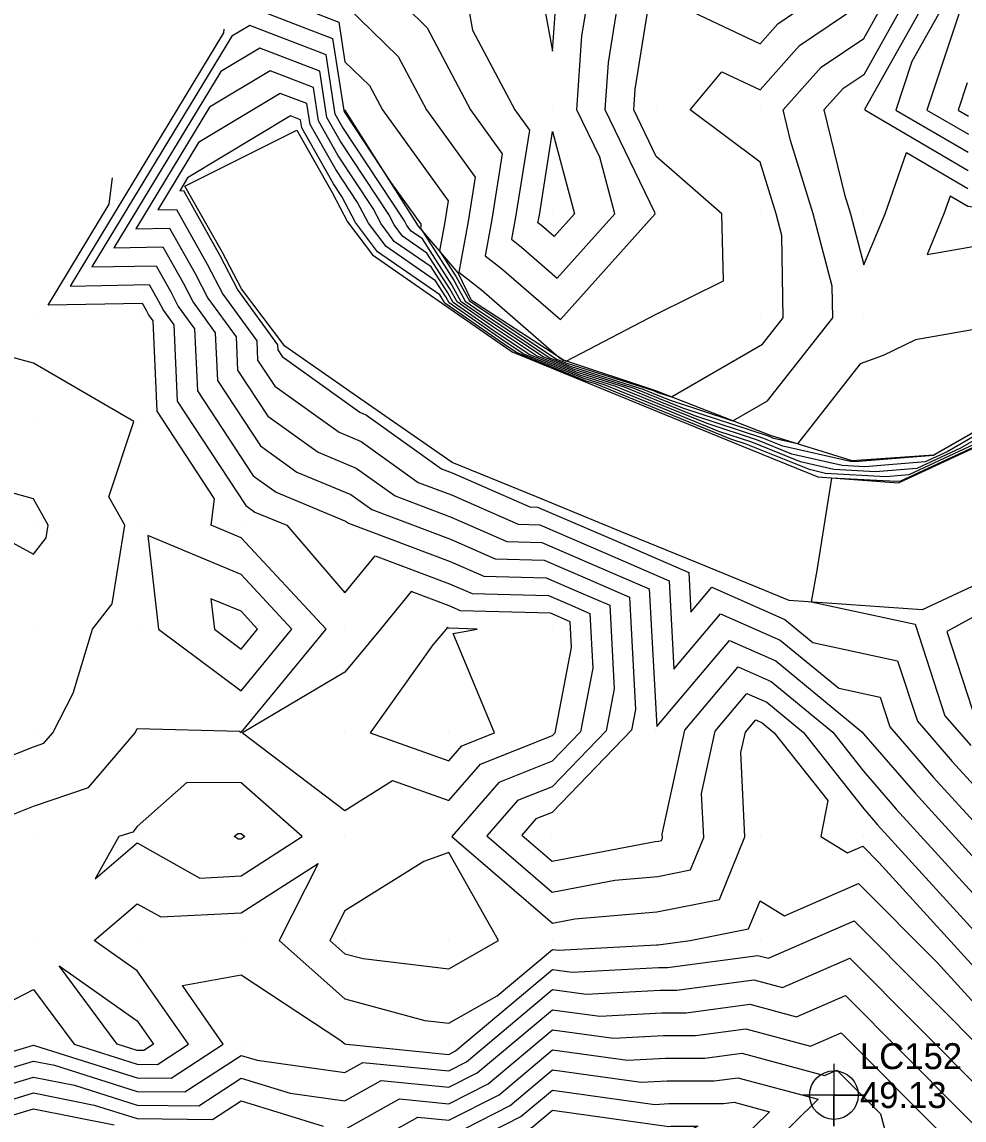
# Model space of a CAD drawing. Extents: x 2188792 to 2191981, y 386090 to 389710.
# Drawn here: x 2189959 to 2190049.8, y 387762.9 to 387868.7 of the extents above; entities that cross this region are included whole.
import ezdxf

# ---------------------------------------------------------------- set-up
doc = ezdxf.new("R2010")
doc.units = 0
for name, color, linetype in [('DTM Contours Major', 7, 'Continuous'), ('DTM Contours Minor', 7, 'Continuous'), ('Exist DTM QL2 LIDAR Elevation Point', 7, 'Continuous'), ('Exist DTM Regular Point Underwater CELL', 7, 'Continuous'), ('Exist DTM Regular Point Underwater Cogo Elevation', 7, 'Continuous'), ('Exist DTM Regular Point Underwater Cogo Number', 7, 'Continuous'), ('PH Exist DTM Breakline', 7, 'Continuous')]:
    doc.layers.add(name, color=color, linetype=linetype)

msp = doc.modelspace()

# ---------------------------------------------------------------- linework, layer by layer
at = {"layer": 'DTM Contours Major'}
for points in [[(2189985.53, 387870.19), (2189989.51, 387868.66), (2189990.11, 387864.84), (2189992.47, 387862.55), (2189993.72, 387860.19), (2190000.05, 387851.45), (2189999.7, 387849.22), (2189999.22, 387846.62), (2190000.82, 387844.13), (2190002.1, 387841.8), (2190002.58, 387841.47), (2190010.5, 387836.19), (2190011.48, 387835.79), (2190019.84, 387833.15), (2190020.11, 387833.04), (2190020.37, 387832.94), (2190021.58, 387832.54), (2190030.34, 387837.64), (2190032.34, 387840.18), (2190032.2, 387848.09), (2190031.65, 387850.19), (2190030.11, 387855.17), (2190023.37, 387860.19), (2190026.44, 387863.85), (2190030.11, 387862.12), (2190033.9, 387866.4), (2190039.53, 387870.19)], [(2190049.27, 387869.43), (2190046.19, 387860.18), (2190050.18, 387857.85)], [(2190054.89, 387830.75), (2190049.43, 387827.62), (2190045.23, 387825.66), (2190041.22, 387825.34), (2190037.23, 387825.56), (2190034.01, 387826.29), (2190029.31, 387828.19), (2190026.15, 387829.22), (2190020.73, 387831.43), (2190015.18, 387833.68), (2190013.06, 387834.35), (2190007.27, 387836.71), (2190005.34, 387838), (2190000.14, 387841.61), (2189999.82, 387842.18), (2189998.83, 387843.72), (2189994.07, 387847.03), (2189992.37, 387849.28), (2189991.32, 387851.28), (2189989.23, 387854.46), (2189986.77, 387858.8), (2189986.45, 387860.8), (2189983.88, 387861.79), (2189976.01, 387857.06), (2189972.08, 387850.58), (2189973.88, 387850.61), (2189976.85, 387845.35), (2189978.35, 387842.45), (2189981.62, 387837.95), (2189981.7, 387836.1), (2189983.37, 387833.57), (2189989.54, 387829.14), (2189991.68, 387828.24), (2189997.18, 387824.31), (2190000.38, 387823.1), (2190006.81, 387820.27), (2190008.89, 387820.22), (2190015.21, 387817.49), (2190021.34, 387814.84), (2190021.8, 387806.3), (2190026.31, 387811.65), (2190032.06, 387809.11), (2190037.69, 387804.47), (2190041.67, 387803.61), (2190042.6, 387800.77), (2190046.83, 387795.89), (2190057.31, 387784.41)], [(2189958, 387792.29), (2189960.1, 387793.12), (2189965.39, 387794.9), (2189969.89, 387800.18), (2189970.1, 387800.6), (2189979.94, 387800.35), (2189980.11, 387800.22), (2189988.31, 387810.18), (2189980.11, 387818.98), (2189977.22, 387820.18), (2189977.55, 387822.74), (2189972.01, 387831.16), (2189971.62, 387839.89), (2189971.19, 387840.48), (2189970.99, 387840.86), (2189970.6, 387841.55), (2189961.5, 387841.4), (2189967.38, 387851.1), (2189967.71, 387853.66)], [(2190011.81, 387810.89), (2190010.88, 387811.29), (2190009.92, 387811.7), (2190001.26, 387811.92), (2190000.15, 387812.41), (2189996.5, 387813.79), (2189993.54, 387810.18), (2189990.11, 387806.04), (2189980.24, 387800.18), (2189990.11, 387792.69), (2189994.71, 387795.58), (2190000.11, 387793.65), (2190003.16, 387797.17), (2190010.11, 387799.93), (2190010.36, 387800.19), (2190011.94, 387808.41), (2190011.81, 387810.89)], [(2189956.61, 387773.67), (2189960.1, 387775.45), (2189964.02, 387770.18), (2189970.1, 387768.25), (2189972.05, 387768.23), (2189975.03, 387770.18), (2189970.1, 387777.26), (2189965.94, 387780.18), (2189970.1, 387783.72), (2189972.37, 387782.45), (2189980.11, 387782.83), (2189987.52, 387787.59), (2189983.76, 387780.18), (2189990.11, 387774.56), (2189997.81, 387772.48), (2190000.11, 387772.21), (2190004.78, 387774.85), (2190010.11, 387779.32), (2190010.69, 387779.24), (2190020.14, 387779.76), (2190020.28, 387779.76), (2190023.38, 387780.18), (2190029.01, 387781.29), (2190030.11, 387784), (2190032.48, 387782.55), (2190039.59, 387785.66), (2190047.16, 387778.05), (2190059.06, 387765)], [(2189991.8, 387760.18), (2189997.14, 387763.15), (2190000.11, 387762.85), (2190004.97, 387765.32), (2190010.11, 387769.64), (2190017.33, 387768.63), (2190020.99, 387768.83), (2190024.78, 387768.83), (2190028.36, 387769.31), (2190036.33, 387767.18), (2190037.51, 387767.69), (2190041.7, 387763.49), (2190046.03, 387747.55)], [(2189957.2, 387763.08), (2189960.1, 387763.96), (2189967.88, 387762.4)]]:
    msp.add_lwpolyline(points, dxfattribs=at)
at = {"layer": 'DTM Contours Minor'}
for points in [[(2190010.39, 387869.91), (2190010.43, 387870.19), (2190010.69, 387870.76), (2190010.11, 387872.12), (2190009.42, 387870.87), (2190009.31, 387870.19), (2190010.11, 387865.87), (2190010.39, 387869.91)], [(2189980.83, 387870.19), (2189988.9, 387867.09), (2189989.99, 387860.14), (2189990.07, 387859.98), (2189994.54, 387853.19), (2189997.44, 387849.19), (2189997.42, 387849), (2189997.38, 387848.79), (2190000.62, 387843.74), (2190001.71, 387841.76), (2190003.13, 387840.78), (2190009.86, 387836.3), (2190011.8, 387835.5), (2190018.91, 387833.26), (2190020.24, 387832.72), (2190021.53, 387832.19), (2190027.49, 387830.24), (2190030.83, 387832.18), (2190037.12, 387840.18), (2190037.06, 387843.23), (2190035.24, 387850.19), (2190033.05, 387857.25), (2190032.34, 387860.19), (2190035.99, 387864.31), (2190040.11, 387867.08), (2190041.82, 387870.13)], [(2189990.25, 387870.19), (2189995.25, 387865.33), (2189997.97, 387860.19), (2190002.66, 387853.72), (2190001.99, 387849.43), (2190001.08, 387844.55), (2190003.26, 387842.85), (2190010.76, 387836.35), (2190011.15, 387836.09), (2190011.17, 387836.08), (2190011.44, 387836), (2190020.09, 387840.53), (2190026.58, 387843.72), (2190026.42, 387850.19), (2190020.11, 387855.71), (2190017.94, 387860.19), (2190018.08, 387862.21), (2190019.37, 387870.19)], [(2189995.9, 387870.19), (2189998.04, 387868.12), (2190002.22, 387860.19), (2190005.27, 387855.98), (2190004.28, 387849.64), (2190003.63, 387846.14), (2190005.19, 387844.92), (2190010.87, 387839.99), (2190020.01, 387850.19), (2190019.98, 387850.32), (2190015.2, 387860.19), (2190015.52, 387864.78), (2190016.39, 387870.19)], [(2190001.98, 387870.19), (2190002.41, 387867.89), (2190006.47, 387860.19), (2190007.88, 387858.25), (2190006.56, 387849.86), (2190006.17, 387847.73), (2190007.12, 387846.98), (2190010.57, 387843.99), (2190016.13, 387850.19), (2190014.66, 387855.63), (2190012.46, 387860.19), (2190012.95, 387867.34), (2190013.41, 387870.19)], [(2190022.46, 387870.19), (2190030.11, 387866.57), (2190031.81, 387868.49), (2190034.34, 387870.19)], [(2190043.75, 387870.07), (2190040.11, 387863.59), (2190038.08, 387862.22), (2190036.27, 387860.19), (2190038.24, 387852.06), (2190038.82, 387850.19), (2190040.11, 387845.26), (2190042.16, 387850.19), (2190044.21, 387856.09), (2190050.13, 387852.63)], [(2190045.67, 387870.01), (2190040.22, 387860.3), (2190040.19, 387860.19), (2190050.15, 387854.37)], [(2190047.6, 387869.95), (2190044.75, 387864.86), (2190043.19, 387860.18), (2190050.16, 387856.11)], [(2189978.45, 387867.98), (2189978.4, 387867.63), (2189963.62, 387843.23), (2189971.26, 387843.36), (2189972.16, 387841.76), (2189972.62, 387840.88), (2189973.62, 387839.5), (2189973.95, 387832.15), (2189980.57, 387822.08), (2189981.44, 387821.45), (2189984.5, 387820.18), (2189990.11, 387813.68), (2189993.03, 387817.25), (2190000.2, 387814.55), (2190002.37, 387813.59), (2190009.72, 387813.4), (2190011.75, 387812.53), (2190013.72, 387811.68), (2190014, 387806.41), (2190012.81, 387800.27), (2190010.09, 387797.46), (2190004.95, 387795.41), (2190000.42, 387790.19), (2190010.1, 387781.85), (2190012.27, 387782.26), (2190020.17, 387782.94), (2190026.21, 387784.13), (2190028.65, 387790.16), (2190028.27, 387798.28), (2190028.7, 387800.23), (2190029.7, 387801.42), (2190030.32, 387801.15), (2190031.47, 387800.19), (2190036.63, 387793.67), (2190035.97, 387790.18), (2190038.54, 387788.61), (2190040, 387789.25), (2190041.56, 387787.69), (2190058.71, 387768.88)], [(2190054.41, 387839.67), (2190045.08, 387838.06), (2190041.96, 387836.53), (2190039.75, 387835.74), (2190033.73, 387828.02), (2190031.45, 387828.54), (2190030.92, 387828.76), (2190022.68, 387831.45), (2190020.36, 387832.4), (2190017.98, 387833.36), (2190012.11, 387835.22), (2190009.21, 387836.4), (2190003.68, 387840.08), (2190001.31, 387841.72), (2190000.42, 387843.35), (2189997.59, 387847.76), (2189996.48, 387848.53), (2189996.08, 387849.05), (2189995.84, 387849.52), (2189989.86, 387858.6), (2189989.18, 387859.8), (2189988.29, 387865.51), (2189980.94, 387868.34), (2189979.2, 387867.3), (2189965.73, 387845.07), (2189971.91, 387845.17), (2189973.34, 387842.66), (2189974.05, 387841.27), (2189975.62, 387839.12), (2189975.89, 387833.13), (2189981.27, 387824.95), (2189983.47, 387823.37), (2189990.18, 387820.58), (2189990.45, 387820.39), (2190000.24, 387816.69), (2190003.48, 387815.26), (2190009.51, 387815.11), (2190012.61, 387813.77), (2190015.62, 387812.47), (2190016.05, 387804.42), (2190015.27, 387800.36), (2190010.08, 387794.98), (2190006.73, 387793.65), (2190003.79, 387790.25), (2190010.08, 387784.83), (2190016.13, 387785.99), (2190020.25, 387786.35), (2190023.4, 387786.97), (2190024.68, 387790.11), (2190024.48, 387794.35), (2190025.78, 387800.33), (2190028.85, 387803.98), (2190030.76, 387803.14), (2190034.29, 387800.22), (2190040.1, 387792.86), (2190041.44, 387791.31), (2190058.36, 387772.76)], [(2190057.09, 387832.79), (2190046.85, 387826.92), (2190046.82, 387826.91), (2190039.21, 387826.29), (2190038.82, 387826.31), (2190032.31, 387827.79), (2190030.38, 387828.57), (2190023.84, 387830.71), (2190020.48, 387832.07), (2190017.04, 387833.47), (2190012.43, 387834.93), (2190008.57, 387836.5), (2190004.23, 387839.39), (2190000.92, 387841.69), (2190000.22, 387842.96), (2189998, 387846.41), (2189995.67, 387848.03), (2189994.84, 387849.13), (2189994.33, 387850.11), (2189989.65, 387857.22), (2189988.38, 387859.47), (2189987.68, 387863.94), (2189981.92, 387866.16), (2189978.14, 387863.89), (2189967.85, 387846.91), (2189972.57, 387846.99), (2189974.51, 387843.55), (2189975.48, 387841.66), (2189977.62, 387838.73), (2189977.83, 387834.12), (2189981.97, 387827.83), (2189985.49, 387825.29), (2189990.68, 387823.13), (2189992.69, 387821.7), (2190000.29, 387818.83), (2190004.59, 387816.93), (2190009.3, 387816.81), (2190013.48, 387815.01), (2190017.53, 387813.26), (2190018.11, 387802.43), (2190017.73, 387800.44), (2190010.07, 387792.51), (2190008.52, 387791.89), (2190007.16, 387790.32), (2190010.07, 387787.81), (2190019.99, 387789.72), (2190020.33, 387789.75), (2190020.6, 387789.8), (2190020.7, 387790.07), (2190020.69, 387790.42), (2190022.86, 387800.43), (2190028.01, 387806.53), (2190031.19, 387805.13), (2190037.11, 387800.24), (2190040.09, 387796.48), (2190043.24, 387792.84), (2190058.01, 387776.64)], [(2190055.99, 387831.77), (2190048.14, 387827.27), (2190046.02, 387826.28), (2190040.22, 387825.81), (2190038.03, 387825.93), (2190033.16, 387827.04), (2190029.85, 387828.38), (2190025, 387829.97), (2190020.61, 387831.75), (2190016.11, 387833.58), (2190012.74, 387834.64), (2190007.92, 387836.61), (2190004.79, 387838.69), (2190000.53, 387841.65), (2190000.02, 387842.57), (2189998.42, 387845.07), (2189994.87, 387847.53), (2189993.61, 387849.21), (2189992.83, 387850.7), (2189989.44, 387855.84), (2189987.57, 387859.14), (2189987.07, 387862.37), (2189982.9, 387863.97), (2189977.07, 387860.47), (2189969.96, 387848.74), (2189973.22, 387848.8), (2189975.68, 387844.45), (2189976.91, 387842.06), (2189979.62, 387838.34), (2189979.76, 387835.11), (2189982.67, 387830.7), (2189987.52, 387827.21), (2189991.18, 387825.69), (2189994.94, 387823.01), (2190000.34, 387820.97), (2190005.7, 387818.6), (2190009.09, 387818.52), (2190014.34, 387816.25), (2190019.44, 387814.05), (2190020.15, 387800.78), (2190027.16, 387809.09), (2190031.63, 387807.12), (2190039.93, 387800.27), (2190040.07, 387800.09), (2190045.04, 387794.36), (2190057.66, 387780.52)], [(2190050.07, 387862.82), (2190049.19, 387860.18), (2190050.2, 387859.59)], [(2190050.72, 387827.97), (2190044.44, 387825.04), (2190042.23, 387824.86), (2190036.43, 387825.18), (2190034.86, 387825.54), (2190028.78, 387828), (2190027.31, 387828.48), (2190020.85, 387831.1), (2190014.24, 387833.79), (2190013.37, 387834.06), (2190006.63, 387836.81), (2190005.89, 387837.3), (2189999.74, 387841.57), (2189999.62, 387841.79), (2189999.25, 387842.38), (2189993.26, 387846.53), (2189991.13, 387849.36), (2189989.82, 387851.87), (2189989.02, 387853.08), (2189985.96, 387858.47), (2189985.84, 387859.23), (2189984.86, 387859.61), (2189974.94, 387853.64), (2189974.19, 387852.41), (2189974.54, 387852.42), (2189978.03, 387846.25), (2189979.78, 387842.84), (2189983.62, 387837.56), (2189983.64, 387837.09), (2189984.07, 387836.44), (2189991.56, 387831.06), (2189992.18, 387830.8), (2189999.42, 387825.62), (2190000.43, 387825.24), (2190007.92, 387821.94), (2190008.68, 387821.93), (2190016.07, 387818.73), (2190023.25, 387815.63), (2190023.45, 387811.82), (2190025.47, 387814.2), (2190032.5, 387811.11), (2190035.2, 387808.88), (2190043.36, 387807.13), (2190045.27, 387801.3), (2190048.63, 387797.42), (2190056.96, 387788.29)], [(2190008.85, 387850.07), (2190010.11, 387858.12), (2190012.24, 387850.19), (2190010.27, 387847.99), (2190009.05, 387849.05), (2190008.71, 387849.31), (2190008.85, 387850.07)], [(2190050.12, 387850.89), (2190048.42, 387851.88), (2190047.83, 387850.19), (2190046.2, 387846.27), (2190051.35, 387847.16), (2190052.18, 387848.33), (2190055.69, 387850.19), (2190050.12, 387850.89)], [(2189953.9, 387796.39), (2189960.1, 387798.83), (2189961.11, 387799.17), (2189961.97, 387800.18), (2189963.91, 387803.99), (2189965.78, 387810.18), (2189967.67, 387812.61), (2189968.89, 387820.18), (2189967.36, 387822.92), (2189969.76, 387830.18), (2189960.1, 387835.81), (2189956.64, 387836.72)], [(2190052.01, 387828.32), (2190043.65, 387824.42), (2190043.23, 387824.39), (2190037, 387824.73), (2190035.57, 387815.81), (2190035.02, 387812.79), (2190045.05, 387810.65), (2190047.93, 387801.82), (2190050.42, 387798.95)], [(2189961.33, 387818.96), (2189961.53, 387820.18), (2189960.1, 387822.74), (2189956.61, 387823.68), (2189954.95, 387820.18), (2189960.1, 387817.38), (2189961.33, 387818.96)], [(2189985, 387810.18), (2189980.11, 387815.43), (2189971.11, 387819.18), (2189972.16, 387810.18), (2189980.11, 387804.24), (2189985, 387810.18)], [(2190057.76, 387815.22), (2190052.75, 387812.47), (2190048.12, 387809.93), (2190050.59, 387802.35), (2190052.22, 387800.47), (2190056.26, 387796.05), (2190060.34, 387802.02), (2190066.33, 387808.64), (2190057.76, 387815.22)], [(2189981.69, 387810.18), (2189980.11, 387811.89), (2189977.19, 387813.1), (2189977.53, 387810.18), (2189980.11, 387808.25), (2189981.69, 387810.18)], [(2190000.15, 387810.25), (2190000.11, 387810.27), (2189999.97, 387810.32), (2189999.85, 387810.18), (2189998.58, 387808.65), (2189992.54, 387800.18), (2190000.11, 387797.47), (2190001.37, 387798.93), (2190004.51, 387800.18), (2190000.54, 387809.75), (2190002.85, 387810.18), (2190000.15, 387810.25)], [(2189986, 387790.18), (2189980.11, 387795.36), (2189974.88, 387795.4), (2189970.1, 387791.15), (2189969.66, 387790.62), (2189968.34, 387790.18), (2189966.05, 387786.12), (2189970.1, 387789.57), (2189976.12, 387786.19), (2189980.11, 387786.39), (2189986, 387790.18)], [(2189979.44, 387790.18), (2189979.79, 387790.49), (2189980.11, 387790.49), (2189980.46, 387790.18), (2189980.11, 387789.95), (2189979.87, 387789.94), (2189979.44, 387790.18)], [(2190000.11, 387788.66), (2189997.72, 387787.79), (2189990.11, 387783.02), (2189988.66, 387780.18), (2189990.11, 387778.9), (2189991.86, 387778.43), (2190000.11, 387777.46), (2190004.92, 387780.18), (2190000.11, 387788.66)], [(2189952.48, 387767.8), (2189960.1, 387770.09), (2189960.21, 387770.07), (2189970.1, 387766.94), (2189973.38, 387766.9), (2189978.38, 387770.18), (2189974.45, 387775.83), (2189980.11, 387776.86), (2189989.73, 387770.55), (2189990.11, 387770.22), (2189990.27, 387770.18), (2190000.11, 387769.2), (2190000.75, 387769.53), (2190010.11, 387777.39), (2190012.02, 387777.12), (2190020.31, 387777.58), (2190021.18, 387777.58), (2190029.88, 387778.74), (2190030.93, 387778.46), (2190039.17, 387782.06), (2190052.75, 387768.42)], [(2189953.66, 387766.62), (2189960.1, 387768.56), (2189962.13, 387768.15), (2189970.1, 387765.63), (2189974.7, 387765.58), (2189980.11, 387769.11), (2189981.65, 387768.63), (2189990.11, 387767.46), (2189991.85, 387768.43), (2190000.11, 387767.62), (2190001.81, 387768.48), (2190010.11, 387775.45), (2190013.35, 387775), (2190020.48, 387775.39), (2190022.08, 387775.39), (2190029.5, 387776.39), (2190032.28, 387775.64), (2190038.76, 387778.47), (2190058.35, 387758.79)], [(2189962.56, 387777.73), (2189970.1, 387772.44), (2189971.68, 387770.18), (2189970.73, 387769.56), (2189970.1, 387769.56), (2189968.16, 387770.18), (2189962.56, 387777.73)], [(2189954.84, 387765.44), (2189960.1, 387767.02), (2189964.04, 387766.24), (2189970.1, 387764.32), (2189976.03, 387764.25), (2189980.11, 387766.92), (2189984.83, 387765.45), (2189990.11, 387764.72), (2189993.61, 387766.67), (2190000.11, 387766.03), (2190002.86, 387767.43), (2190010.11, 387773.51), (2190014.67, 387772.87), (2190020.65, 387773.2), (2190022.98, 387773.2), (2190029.12, 387774.03), (2190033.63, 387772.82), (2190038.34, 387774.88), (2190054.99, 387758.15)], [(2189990.11, 387761.98), (2189995.37, 387764.91), (2190000.11, 387764.44), (2190003.91, 387766.37), (2190010.11, 387771.58), (2190016, 387770.75), (2190020.82, 387771.02), (2190023.88, 387771.02), (2190028.74, 387771.67), (2190034.98, 387770), (2190037.93, 387771.29), (2190048.35, 387760.82)], [(2190000.11, 387761.27), (2190006.02, 387764.27), (2190010.11, 387767.7), (2190018.65, 387766.51), (2190021.16, 387766.65), (2190025.68, 387766.65), (2190027.98, 387766.95), (2190035.7, 387764.88), (2190028.7, 387757.99)], [(2189956.02, 387764.26), (2189960.1, 387765.49), (2189965.96, 387764.32), (2189970.1, 387763.01), (2189977.36, 387762.93), (2189980.11, 387764.72), (2189988.02, 387762.27)], [(2190001.09, 387760.18), (2190007.07, 387763.21), (2190010.11, 387765.76), (2190019.98, 387764.38), (2190021.33, 387764.46), (2190026.58, 387764.46), (2190027.6, 387764.6), (2190031.02, 387763.68), (2190027.92, 387760.63)], [(2190021.31, 387762.26), (2190021.5, 387762.27), (2190024.13, 387762.27), (2190021.39, 387760.78), (2190015.55, 387754.74), (2190015.93, 387750.18), (2190014.06, 387746.22), (2190010.11, 387744.25), (2190002.07, 387750.18), (2190003.84, 387756.44), (2190004.21, 387760.18), (2190008.12, 387762.16), (2190010.11, 387763.83), (2190021.31, 387762.26)]]:
    msp.add_lwpolyline(points, dxfattribs=at)
at = {"layer": 'Exist DTM QL2 LIDAR Elevation Point'}
for p, q in [((2190010.11, 387860.19), (2190010.11, 387860.19)), ((2190020.11, 387860.19), (2190020.11, 387860.19)), ((2190030.11, 387860.19), (2190030.11, 387860.19)), ((2190040.11, 387860.19), (2190040.11, 387860.19)), ((2190010.11, 387850.19), (2190010.11, 387850.19)), ((2190020.11, 387850.19), (2190020.11, 387850.19)), ((2190030.11, 387850.19), (2190030.11, 387850.19)), ((2190040.11, 387850.19), (2190040.11, 387850.19)), ((2189960.1, 387840.18), (2189960.1, 387840.18)), ((2189970.1, 387840.18), (2189970.1, 387840.18)), ((2190030.11, 387840.18), (2190030.11, 387840.18)), ((2190040.11, 387840.18), (2190040.11, 387840.18)), ((2189960.1, 387830.18), (2189960.1, 387830.18)), ((2189970.1, 387830.18), (2189970.1, 387830.18)), ((2189960.1, 387820.18), (2189960.1, 387820.18)), ((2189970.1, 387820.18), (2189970.1, 387820.18)), ((2189980.11, 387820.18), (2189980.11, 387820.18)), ((2189990.11, 387820.18), (2189990.11, 387820.18)), ((2189960.1, 387810.18), (2189960.1, 387810.18)), ((2189970.1, 387810.18), (2189970.1, 387810.18)), ((2189980.11, 387810.18), (2189980.11, 387810.18)), ((2189990.11, 387810.18), (2189990.11, 387810.18)), ((2190000.11, 387810.18), (2190000.11, 387810.18)), ((2190010.11, 387810.18), (2190010.11, 387810.18)), ((2189960.1, 387800.18), (2189960.1, 387800.18)), ((2189970.1, 387800.18), (2189970.1, 387800.18)), ((2189980.11, 387800.18), (2189980.11, 387800.18)), ((2189990.11, 387800.18), (2189990.11, 387800.18)), ((2190000.11, 387800.18), (2190000.11, 387800.18)), ((2190010.11, 387800.18), (2190010.11, 387800.18)), ((2190020.07, 387800.53), (2190020.07, 387800.53)), ((2190030.11, 387800.18), (2190030.11, 387800.18)), ((2190040.07, 387800.27), (2190040.07, 387800.27)), ((2189960.1, 387790.18), (2189960.1, 387790.18)), ((2189970.1, 387790.18), (2189970.1, 387790.18)), ((2189980.11, 387790.18), (2189980.11, 387790.18)), ((2189990.11, 387790.18), (2189990.11, 387790.18)), ((2190000.11, 387790.18), (2190000.11, 387790.18)), ((2190010.06, 387790.38), (2190010.06, 387790.38)), ((2190020.34, 387790.06), (2190020.34, 387790.06)), ((2190030.11, 387790.18), (2190030.11, 387790.18)), ((2190040.11, 387790.18), (2190040.11, 387790.18)), ((2189960.1, 387780.18), (2189960.1, 387780.18)), ((2189970.1, 387780.18), (2189970.1, 387780.18)), ((2189980.11, 387780.18), (2189980.11, 387780.18)), ((2189990.11, 387780.18), (2189990.11, 387780.18)), ((2190000.11, 387780.18), (2190000.11, 387780.18)), ((2190010.11, 387780.18), (2190010.11, 387780.18)), ((2190020.11, 387780.18), (2190020.11, 387780.18)), ((2190030.11, 387780.18), (2190030.11, 387780.18)), ((2189960.1, 387770.18), (2189960.1, 387770.18)), ((2189970.1, 387770.18), (2189970.1, 387770.18)), ((2189980.11, 387770.18), (2189980.11, 387770.18)), ((2189990.11, 387770.18), (2189990.11, 387770.18)), ((2190000.11, 387770.18), (2190000.11, 387770.18))]:
    msp.add_line(p, q, dxfattribs=at)
at = {"layer": 'Exist DTM Regular Point Underwater CELL'}
msp.add_lwpolyline([(2190037.23, 387768.28), (2190037.23, 387762.28), (2190037.23, 387765.28), (2190040.23, 387765.28), (2190034.23, 387765.28)], dxfattribs=at)
msp.add_circle((2190037.23, 387765.28), 2.34, dxfattribs=at)
at = {"layer": 'PH Exist DTM Breakline'}
for points in [[(2190109.83, 387900.59), (2190103.31, 387896.03), (2190096.8, 387891.47), (2190089.8, 387880.6), (2190087.53, 387874.25), (2190085.26, 387867.9), (2190083.4, 387859.17), (2190077.38, 387850.03), (2190070.01, 387843.33), (2190063.6, 387838.1), (2190057.19, 387832.88), (2190046.83, 387826.92), (2190039, 387826.39), (2190031.12, 387828.83), (2190020.08, 387833.12), (2190011.16, 387836.09), (2190002.3, 387841.82), (2190001.02, 387844.51), (2189997.21, 387848.98), (2189990.11, 387860.19)], [(2190051.98, 387814.95), (2190045.72, 387812.04), (2190032.9, 387812.94), (2190024.79, 387816.26), (2190016.67, 387819.58), (2190008.56, 387822.91), (2190000.45, 387826.23), (2189992.38, 387831.83), (2189984.31, 387837.43), (2189980.15, 387842.95), (2189978.31, 387846.47), (2189974.69, 387852.84), (2189985.47, 387858.26), (2189988.89, 387852.23), (2189990.37, 387849.41), (2189992.77, 387846.22), (2189999.5, 387841.55), (2190006.23, 387836.88), (2190013.59, 387833.86), (2190020.95, 387830.85), (2190028.31, 387827.84), (2190035.67, 387824.83), (2190043.46, 387824.28), (2190052.38, 387828.42)]]:
    msp.add_lwpolyline(points, dxfattribs=at)

# ---------------------------------------------------------------- texts
at = {"layer": 'Exist DTM Regular Point Underwater Cogo Elevation'}
msp.add_text('49.13', height=2.5, dxfattribs=at).set_placement((2190039.73, 387764.03))
at = {"layer": 'Exist DTM Regular Point Underwater Cogo Number'}
msp.add_text('LC152', height=2.5, dxfattribs=at).set_placement((2190039.73, 387767.78))

doc.saveas('drawing.dxf')
